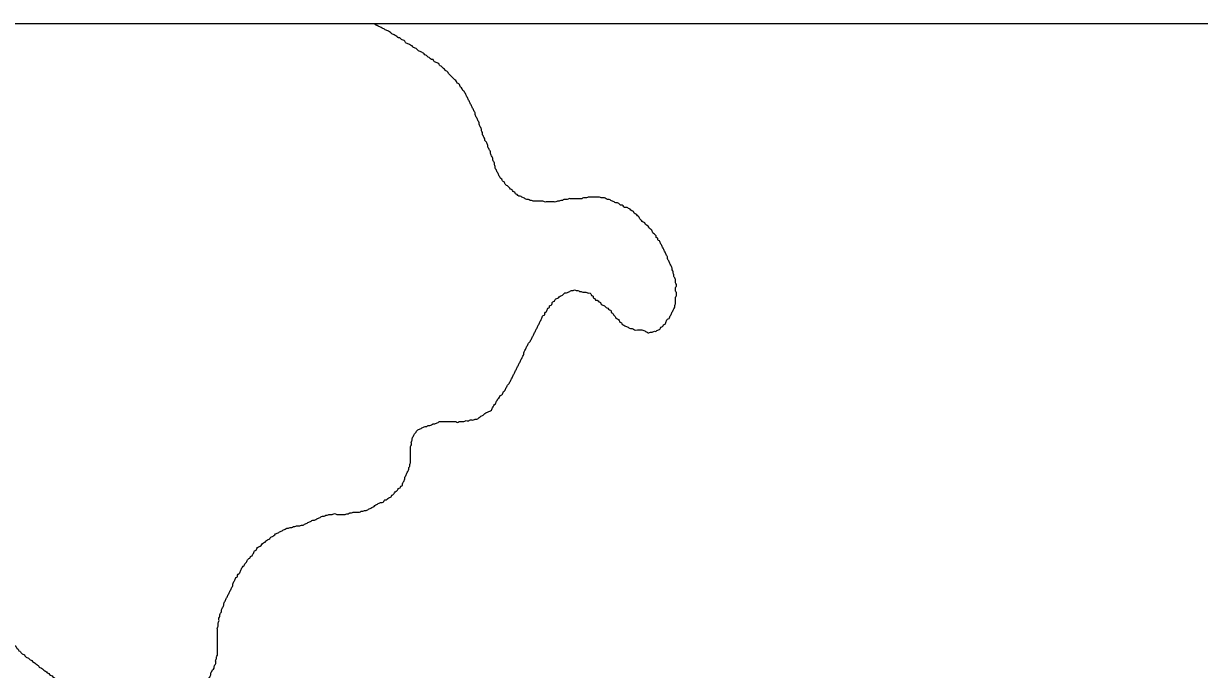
# Model space of a CAD drawing. Extents: x 813775 to 1157140, y 1757555 to 1979907.
# Drawn here: x 996904 to 1000963, y 1878480 to 1880709 of the extents above; entities that cross this region are included whole.
import ezdxf

# ---------------------------------------------------------------- set-up
doc = ezdxf.new("R2010")
doc.units = 0
doc.layers.add('Level 35', color=7, linetype='Continuous')
doc.layers.add('R_Draft', color=7, linetype='Continuous')

msp = doc.modelspace()

# ---------------------------------------------------------------- linework, layer by layer
at = {"layer": 'Level 35'}
for points in [[(998203.4, 1880659.9), (998202.1, 1880660.2), (998200.6, 1880659.9), (998199.1, 1880659.6), (998197.8, 1880659.9), (998196.3, 1880661.2), (998195.1, 1880662.8), (998193.8, 1880664.3), (998192.2, 1880665.5), (998186.6, 1880668.3), (998181, 1880671.1), (998175.5, 1880673.9), (998173.9, 1880675.1), (998172.7, 1880676.7), (998171.4, 1880678.2), (998169.9, 1880679.4), (998164.3, 1880682.2), (998158.7, 1880685), (998153.1, 1880687.8), (998147.6, 1880690.6), (998142, 1880693.4), (998136.4, 1880696.2), (998130.8, 1880699), (998125.2, 1880701.8), (998122.4, 1880703.1), (998119.7, 1880704.6), (998117, 1880707)], [(998532.5, 1880216.2), (998529.7, 1880221.7), (998529.7, 1880227.3), (998526.9, 1880232.9), (998524.2, 1880238.5), (998524.2, 1880244.1), (998521.4, 1880249.6), (998518.6, 1880255.2), (998515.8, 1880260.8), (998515.8, 1880266.4), (998513, 1880272), (998510.2, 1880277.6), (998507.4, 1880283.1), (998507.4, 1880288.7), (998504.6, 1880294.3), (998501.8, 1880299.9), (998496.3, 1880305.5), (998496.3, 1880311), (998493.5, 1880316.6), (998490.7, 1880322.2), (998487.9, 1880327.8), (998487.9, 1880333.4), (998485.1, 1880339), (998485.1, 1880344.5), (998482.3, 1880350.1), (998479.5, 1880355.7), (998476.7, 1880361.3), (998476.7, 1880366.9), (998473.9, 1880372.4), (998471.2, 1880378), (998468.4, 1880383.6), (998465.6, 1880389.2), (998462.8, 1880394.8), (998462.8, 1880400.4), (998460, 1880405.9), (998457.2, 1880411.5), (998454.4, 1880417.1), (998451.6, 1880422.7), (998448.8, 1880428.3), (998446.1, 1880433.8), (998443.3, 1880439.4), (998440.5, 1880445), (998437.7, 1880450.6), (998434.9, 1880456.2), (998432.1, 1880461.8), (998429.3, 1880467.3), (998426.5, 1880472.9), (998420.9, 1880478.5), (998418.2, 1880484.1), (998412.6, 1880489.7), (998409.8, 1880495.2), (998407, 1880500.8), (998401.4, 1880503.6), (998398.6, 1880509.2), (998393, 1880514.8), (998387.5, 1880520.4), (998381.9, 1880525.9), (998376.3, 1880531.5), (998370.7, 1880537.1), (998367.9, 1880542.7), (998362.4, 1880545.5), (998356.8, 1880551.1), (998351.2, 1880556.6), (998345.6, 1880562.2), (998340, 1880565), (998337.3, 1880570.6), (998331.7, 1880573.4), (998326.1, 1880576.2), (998320.5, 1880579), (998317.7, 1880584.6), (998312.2, 1880584.6), (998306.6, 1880590.1), (998301, 1880592.9), (998295.4, 1880598.5), (998289.8, 1880601.3), (998284.3, 1880606.9), (998278.7, 1880609.7), (998273.1, 1880612.5), (998267.5, 1880615.3), (998261.9, 1880620.8), (998256.4, 1880623.6), (998250.8, 1880626.4), (998245.2, 1880632), (998239.6, 1880634.8), (998234, 1880637.6), (998228.5, 1880640.4), (998222.9, 1880643.2), (998220.1, 1880648.7), (998214.5, 1880651.5), (998208.9, 1880654.3), (998203.4, 1880659.9)], [(998998.4, 1880068.2), (998992.8, 1880071), (998987.2, 1880073.8), (998981.6, 1880073.8), (998976.1, 1880076.6), (998970.5, 1880082.2), (998964.9, 1880082.2), (998959.3, 1880087.8), (998953.8, 1880090.6), (998948.2, 1880090.6), (998942.6, 1880093.4), (998937, 1880096.1), (998931.4, 1880098.9), (998925.9, 1880101.7), (998920.3, 1880101.7), (998914.7, 1880104.5), (998909.1, 1880107.3), (998903.5, 1880107.3), (998898, 1880107.3), (998892.4, 1880110.1), (998886.8, 1880110.1), (998881.2, 1880110.1), (998875.6, 1880110.1), (998870.1, 1880110.1), (998864.5, 1880110.1), (998858.9, 1880110.1), (998853.3, 1880110.1), (998847.7, 1880107.3), (998842.2, 1880107.3), (998836.6, 1880107.3), (998831, 1880104.5), (998825.4, 1880104.5), (998819.9, 1880104.5), (998814.3, 1880104.5), (998808.7, 1880104.5), (998803.1, 1880104.5), (998797.5, 1880104.5), (998792, 1880104.5), (998786.4, 1880104.5), (998780.8, 1880101.7), (998775.2, 1880101.7), (998769.6, 1880101.7), (998764.1, 1880098.9), (998758.5, 1880098.9), (998752.9, 1880096.1), (998747.3, 1880096.1), (998741.7, 1880093.4), (998736.2, 1880093.4), (998730.6, 1880093.4), (998725, 1880093.4), (998719.4, 1880093.4), (998713.8, 1880093.4), (998708.3, 1880093.4), (998702.7, 1880093.4), (998697.1, 1880096.1), (998691.5, 1880096.1), (998686, 1880096.1), (998680.4, 1880096.1), (998674.8, 1880096.1), (998669.2, 1880096.1), (998663.6, 1880096.1), (998658.1, 1880098.9), (998652.5, 1880098.9), (998646.9, 1880101.7), (998641.3, 1880101.7), (998635.7, 1880104.5), (998630.2, 1880107.3), (998624.6, 1880110.1), (998619, 1880112.9), (998613.4, 1880112.9), (998607.8, 1880118.5), (998602.3, 1880121.3), (998599.5, 1880126.8), (998593.9, 1880129.6), (998591.1, 1880135.2), (998585.5, 1880138), (998580, 1880143.6), (998574.4, 1880149.2), (998568.8, 1880152), (998566, 1880157.5), (998563.2, 1880163.1), (998557.6, 1880165.9), (998554.8, 1880171.5), (998549.3, 1880177.1), (998546.5, 1880182.7), (998543.7, 1880188.2), (998540.9, 1880193.8), (998538.1, 1880199.4), (998535.3, 1880205), (998532.5, 1880210.6), (998532.5, 1880216.2)], [(999015.7, 1879651), (999045.8, 1879649.6), (999051.4, 1879646.8), (999057, 1879644), (999062.5, 1879641.2), (999068.1, 1879644), (999073.7, 1879644), (999079.3, 1879646.8), (999084.9, 1879646.8), (999090.4, 1879649.6), (999096, 1879652.4), (999101.6, 1879655.2), (999104.4, 1879660.8), (999110, 1879663.5), (999112.8, 1879669.1), (999118.3, 1879671.9), (999121.1, 1879677.5), (999123.9, 1879683.1), (999126.7, 1879688.7), (999132.3, 1879691.5), (999135.1, 1879697), (999137.9, 1879702.6), (999140.7, 1879708.2), (999143.4, 1879713.8), (999146.2, 1879719.4), (999149, 1879724.9), (999151.8, 1879730.5), (999151.8, 1879736.1), (999154.6, 1879741.7), (999154.6, 1879747.3), (999154.6, 1879752.9), (999154.6, 1879758.4), (999154.6, 1879764), (999157.4, 1879769.6), (999157.4, 1879775.2), (999157.4, 1879780.8), (999154.6, 1879786.3), (999154.6, 1879791.9), (999154.6, 1879797.5), (999157.4, 1879803.1), (999157.4, 1879808.7), (999154.6, 1879814.3), (999154.6, 1879819.8), (999154.6, 1879825.4), (999151.8, 1879831), (999149, 1879836.6), (999149, 1879842.2), (999146.2, 1879847.7), (999146.2, 1879853.3), (999143.4, 1879858.9), (999143.4, 1879864.5), (999140.7, 1879870.1), (999137.9, 1879875.7), (999135.1, 1879881.2), (999132.3, 1879886.8), (999129.5, 1879892.4), (999126.7, 1879898), (999126.7, 1879903.6), (999123.9, 1879909.1), (999121.1, 1879914.7), (999118.3, 1879920.3), (999115.5, 1879925.9), (999112.8, 1879931.5), (999110, 1879937.1), (999107.2, 1879942.6), (999104.4, 1879948.2), (999101.6, 1879953.8), (999098.8, 1879959.4), (999093.2, 1879962.2), (999093.2, 1879967.8), (999087.7, 1879970.5), (999087.7, 1879976.1), (999082.1, 1879981.7), (999076.5, 1879987.3), (999073.7, 1879992.9), (999070.9, 1879998.5), (999065.3, 1880001.2), (999062.5, 1880006.8), (999057, 1880012.4), (999051.4, 1880015.2), (999048.6, 1880020.8), (999043, 1880023.6), (999037.4, 1880029.2), (999031.9, 1880034.7), (999029.1, 1880040.3), (999023.5, 1880045.9), (999017.9, 1880051.5), (999012.3, 1880054.3), (999009.5, 1880059.9), (999004, 1880062.7), (998998.4, 1880068.2)], [(998524.7, 1879385.8), (998527.5, 1879391.4), (998533.1, 1879397), (998535.9, 1879402.6), (998538.7, 1879408.2), (998541.5, 1879413.7), (998547, 1879419.3), (998549.8, 1879424.9), (998555.4, 1879427.7), (998558.2, 1879433.3), (998561, 1879438.9), (998566.6, 1879444.4), (998569.3, 1879450), (998572.1, 1879455.6), (998574.9, 1879461.2), (998580.5, 1879466.8), (998583.3, 1879472.4), (998586.1, 1879477.9), (998588.9, 1879483.5), (998591.7, 1879489.1), (998594.5, 1879494.7), (998597.2, 1879500.3), (998600, 1879505.8), (998602.8, 1879511.4), (998605.6, 1879517), (998608.4, 1879522.6), (998611.2, 1879528.2), (998614, 1879533.8), (998616.8, 1879539.3), (998619.6, 1879544.9), (998622.4, 1879550.5), (998625.1, 1879556.1), (998627.9, 1879561.7), (998630.7, 1879567.2), (998630.7, 1879572.8), (998633.5, 1879578.4), (998636.3, 1879584), (998639.1, 1879589.6), (998641.9, 1879595.2), (998644.7, 1879600.7), (998647.5, 1879606.3), (998653, 1879611.9), (998655.8, 1879617.5), (998658.6, 1879623.1), (998661.4, 1879628.6), (998664.2, 1879634.2), (998667, 1879639.8), (998669.8, 1879645.4), (998672.6, 1879651), (998675.4, 1879656.6), (998678.1, 1879662.1), (998680.9, 1879667.7), (998683.7, 1879673.3), (998686.5, 1879678.9), (998689.3, 1879684.5), (998692.1, 1879690), (998694.9, 1879695.6), (998697.7, 1879701.2), (998703.2, 1879704), (998703.2, 1879709.6), (998708.8, 1879715.2), (998711.6, 1879720.7), (998714.4, 1879726.3), (998720, 1879729.1), (998720, 1879734.7), (998725.6, 1879737.5), (998728.4, 1879743.1), (998731.1, 1879748.7), (998736.7, 1879751.5), (998739.5, 1879757), (998745.1, 1879759.8), (998750.7, 1879762.6), (998756.2, 1879768.2), (998761.8, 1879771), (998767.4, 1879773.8), (998773, 1879779.4), (998778.6, 1879779.4), (998784.1, 1879782.2), (998789.7, 1879784.9), (998795.3, 1879787.7), (998800.9, 1879787.7), (998806.5, 1879790.5), (998812, 1879787.7), (998817.6, 1879787.7), (998823.2, 1879784.9), (998828.8, 1879784.9), (998834.4, 1879782.2), (998839.9, 1879782.2), (998845.5, 1879782.2), (998851.1, 1879779.4), (998856.7, 1879779.4)], [(998856.7, 1879779.4), (998862.3, 1879776.6), (998865, 1879771), (998870.6, 1879768.2), (998870.6, 1879762.6), (998876.2, 1879759.8), (998879, 1879754.2), (998884.6, 1879754.2), (998890.1, 1879748.7), (998895.7, 1879745.9), (998898.5, 1879740.3), (998904.1, 1879737.5), (998909.7, 1879734.7), (998915.3, 1879729.1), (998920.8, 1879726.3), (998926.4, 1879720.7), (998932, 1879718), (998932, 1879712.4), (998937.6, 1879709.6), (998940.4, 1879704), (998945.9, 1879698.4), (998948.7, 1879692.8), (998954.3, 1879690), (998959.9, 1879684.5), (998962.7, 1879678.9), (998968.3, 1879676.1), (998971, 1879670.5), (998976.6, 1879667.7), (998982.2, 1879664.9), (998987.8, 1879662.1), (998993.4, 1879659.3), (998998.9, 1879656.6), (999004.5, 1879656.6), (999010.1, 1879653.8), (999015.7, 1879651)], [(998176, 1879081.6), (998181.6, 1879084.4), (998184.4, 1879090), (998190, 1879095.6), (998195.5, 1879098.4), (998198.3, 1879104), (998203.9, 1879106.7), (998206.7, 1879112.3), (998212.3, 1879115.1), (998212.3, 1879120.7), (998215.1, 1879126.3), (998217.9, 1879131.9), (998220.7, 1879137.4), (998220.7, 1879143), (998223.4, 1879148.6), (998226.2, 1879154.2), (998229, 1879159.8), (998231.8, 1879165.4), (998234.6, 1879170.9), (998234.6, 1879176.5), (998237.4, 1879182.1), (998237.4, 1879187.7), (998240.2, 1879193.3), (998240.2, 1879198.8), (998240.2, 1879204.4), (998240.2, 1879210), (998240.2, 1879215.6), (998240.2, 1879221.2), (998240.2, 1879226.8), (998240.2, 1879232.3), (998240.2, 1879237.9), (998240.2, 1879243.5), (998240.2, 1879249.1), (998243, 1879254.7), (998243, 1879260.2), (998243, 1879265.8), (998245.8, 1879271.4), (998245.8, 1879277), (998248.5, 1879282.6), (998251.3, 1879288.2), (998254.1, 1879293.7), (998259.7, 1879299.3), (998262.5, 1879304.9), (998268.1, 1879307.7), (998273.7, 1879310.5), (998279.2, 1879313.3), (998284.8, 1879316.1), (998290.4, 1879318.9), (998296, 1879318.9), (998301.5, 1879321.6), (998307.1, 1879321.6), (998312.7, 1879324.4), (998318.3, 1879327.2), (998323.9, 1879327.2), (998329.4, 1879330), (998335, 1879332.8), (998340.6, 1879335.6), (998346.2, 1879335.6), (998351.8, 1879335.6), (998357.3, 1879335.6), (998362.9, 1879335.6), (998368.5, 1879335.6), (998374.1, 1879335.6), (998379.7, 1879335.6), (998385.2, 1879335.6), (998390.8, 1879335.6), (998396.4, 1879335.6), (998402, 1879332.8), (998407.6, 1879335.6), (998413.1, 1879335.6), (998418.7, 1879335.6), (998424.3, 1879335.6), (998429.9, 1879338.4), (998435.4, 1879338.4), (998441, 1879338.4), (998446.6, 1879341.2), (998452.2, 1879341.2), (998457.8, 1879341.2), (998463.3, 1879344), (998468.9, 1879344), (998474.5, 1879346.8), (998480.1, 1879352.3), (998485.7, 1879355.1), (998491.2, 1879357.9), (998496.8, 1879363.5), (998502.4, 1879366.3), (998508, 1879369.1), (998513.6, 1879371.9), (998519.1, 1879374.7), (998521.9, 1879380.3), (998524.7, 1879385.8)], [(997693.4, 1878872.3), (997696.2, 1878877.9), (997699, 1878883.5), (997701.8, 1878889), (997707.4, 1878891.8), (997710.2, 1878897.4), (997715.7, 1878903), (997721.3, 1878905.8), (997726.9, 1878911.4), (997732.5, 1878917), (997738.1, 1878919.7), (997743.6, 1878925.3), (997749.2, 1878928.1), (997754.8, 1878930.9), (997757.6, 1878936.5), (997763.2, 1878939.3), (997768.7, 1878942.1), (997774.3, 1878947.7), (997779.9, 1878950.4), (997785.5, 1878953.2), (997791.1, 1878956), (997796.6, 1878958.8), (997802.2, 1878961.6), (997807.8, 1878964.4), (997813.4, 1878967.2), (997819, 1878967.2), (997824.5, 1878970), (997830.1, 1878970), (997835.7, 1878972.8), (997841.3, 1878972.8), (997846.8, 1878975.6), (997852.4, 1878975.6), (997858, 1878975.6), (997863.6, 1878978.4), (997869.2, 1878978.4), (997874.7, 1878981.2), (997880.3, 1878983.9), (997885.9, 1878986.7), (997891.5, 1878989.5), (997897.1, 1878992.3), (997902.6, 1878995.1), (997908.2, 1878995.1), (997913.8, 1878997.9), (997919.4, 1879000.7), (997925, 1879003.5), (997930.5, 1879006.3), (997936.1, 1879009.1), (997941.7, 1879009.1), (997947.3, 1879011.9), (997952.9, 1879011.9), (997958.4, 1879014.6), (997964, 1879014.6), (997969.6, 1879014.6), (997975.2, 1879017.4), (997980.7, 1879017.4), (997986.3, 1879014.6), (997991.9, 1879014.6), (997997.5, 1879014.6), (998003.1, 1879014.6), (998008.6, 1879014.6), (998014.2, 1879014.6), (998019.8, 1879017.4), (998025.4, 1879017.4), (998031, 1879020.2), (998036.5, 1879020.2), (998042.1, 1879023), (998047.7, 1879023), (998053.3, 1879023), (998058.9, 1879023), (998064.4, 1879023), (998070, 1879025.8), (998075.6, 1879025.8), (998081.2, 1879028.6), (998086.8, 1879028.6), (998092.3, 1879031.4), (998097.9, 1879034.2), (998103.5, 1879037), (998109.1, 1879039.8), (998114.6, 1879042.6), (998120.2, 1879048.1), (998125.8, 1879050.9), (998131.4, 1879053.7), (998137, 1879056.5), (998142.5, 1879056.5), (998148.1, 1879059.3), (998150.9, 1879064.9), (998156.5, 1879064.9), (998162.1, 1879070.5), (998167.6, 1879073.3), (998173.2, 1879076), (998176, 1879081.6)], [(997477.2, 1878385), (997492.6, 1878403.4), (997498.2, 1878403.4), (997500.9, 1878409), (997506.5, 1878411.8), (997512.1, 1878414.6), (997517.7, 1878417.4), (997523.3, 1878423), (997528.8, 1878425.8), (997531.6, 1878431.3), (997537.2, 1878434.1), (997540, 1878439.7), (997540, 1878445.3), (997545.6, 1878450.9), (997548.4, 1878456.5), (997551.2, 1878462), (997551.2, 1878467.6), (997553.9, 1878473.2), (997556.7, 1878478.8), (997562.3, 1878484.4), (997562.3, 1878489.9), (997565.1, 1878495.5), (997567.9, 1878501.1), (997567.9, 1878506.7), (997567.9, 1878512.3), (997570.7, 1878517.9), (997570.7, 1878523.4), (997573.5, 1878529), (997573.5, 1878534.6), (997573.5, 1878540.2), (997573.5, 1878545.8), (997573.5, 1878551.3), (997573.5, 1878556.9), (997573.5, 1878562.5), (997573.5, 1878568.1), (997573.5, 1878573.7), (997573.5, 1878579.3), (997573.5, 1878584.8), (997573.5, 1878590.4), (997573.5, 1878596), (997573.5, 1878601.6), (997573.5, 1878607.2), (997573.5, 1878612.7), (997573.5, 1878618.3), (997573.5, 1878623.9), (997576.3, 1878629.5), (997576.3, 1878635.1), (997576.3, 1878640.7), (997579, 1878646.2), (997579, 1878651.8), (997579, 1878657.4), (997581.8, 1878663), (997581.8, 1878668.6), (997584.6, 1878674.1), (997587.4, 1878679.7), (997587.4, 1878685.3), (997590.2, 1878690.9), (997593, 1878696.5), (997595.8, 1878702.1), (997595.8, 1878707.6), (997598.6, 1878713.2), (997601.4, 1878718.8), (997604.2, 1878724.4), (997606.9, 1878730), (997609.7, 1878735.5), (997612.5, 1878741.1), (997615.3, 1878746.7), (997618.1, 1878752.3), (997620.9, 1878757.9), (997623.7, 1878763.5), (997626.5, 1878769), (997626.5, 1878774.6), (997629.3, 1878780.2), (997632.1, 1878785.8), (997634.8, 1878791.4), (997637.6, 1878796.9), (997643.2, 1878799.7), (997643.2, 1878805.3), (997648.8, 1878810.9), (997651.6, 1878816.5), (997654.4, 1878822.1), (997657.2, 1878827.6), (997659.9, 1878833.2), (997665.5, 1878838.8), (997668.3, 1878844.4), (997673.9, 1878850), (997676.7, 1878855.6), (997679.5, 1878861.1), (997685.1, 1878863.9), (997687.8, 1878869.5), (997693.4, 1878872.3)], [(996855.1, 1878613.9), (996855.1, 1878608.3), (996857.9, 1878602.7), (996857.9, 1878597.1), (996857.9, 1878591.5), (996860.7, 1878585.9), (996863.5, 1878580.4), (996866.3, 1878574.8), (996869.1, 1878569.2), (996871.9, 1878563.6), (996877.5, 1878560.8), (996880.3, 1878555.2), (996885.8, 1878549.7), (996888.6, 1878544.1), (996894.2, 1878541.3), (996897, 1878535.7), (996902.6, 1878532.9), (996908.2, 1878530.1), (996910.9, 1878524.5), (996916.5, 1878521.8), (996922.1, 1878519), (996927.7, 1878513.4), (996933.3, 1878510.6), (996938.8, 1878505), (996944.4, 1878502.2), (996950, 1878496.6), (996955.6, 1878493.8), (996958.4, 1878488.3), (996963.9, 1878485.5), (996969.5, 1878482.7), (996975.1, 1878477.1), (996980.7, 1878474.3), (996986.3, 1878468.7), (996991.8, 1878465.9), (996997.4, 1878460.4), (997003, 1878457.6), (997008.6, 1878452), (997014.2, 1878449.2), (997019.7, 1878443.6), (997025.3, 1878440.8), (997030.9, 1878440.8), (997036.5, 1878438), (997042.1, 1878438), (997047.6, 1878435.2), (997053.2, 1878432.4), (997058.8, 1878429.7), (997064.4, 1878426.9), (997069.9, 1878424.1), (997075.5, 1878418.5), (997081.1, 1878415.7), (997086.7, 1878412.9), (997092.3, 1878412.9), (997097.8, 1878410.1), (997103.4, 1878410.1), (997109, 1878410.1), (997114.6, 1878410.1), (997120.2, 1878407.3), (997125.7, 1878407.3), (997131.3, 1878407.3), (997136.9, 1878404.5), (997141.4, 1878402.1)]]:
    msp.add_spline(points, degree=3, dxfattribs=at)
at = {"layer": 'R_Draft'}
msp.add_lwpolyline([(912532, 1880709.1), (1062535.4, 1880709.1), (1062535.4, 1798154.8), (912532, 1798154.8)], close=True, dxfattribs=at)

doc.saveas('drawing.dxf')
